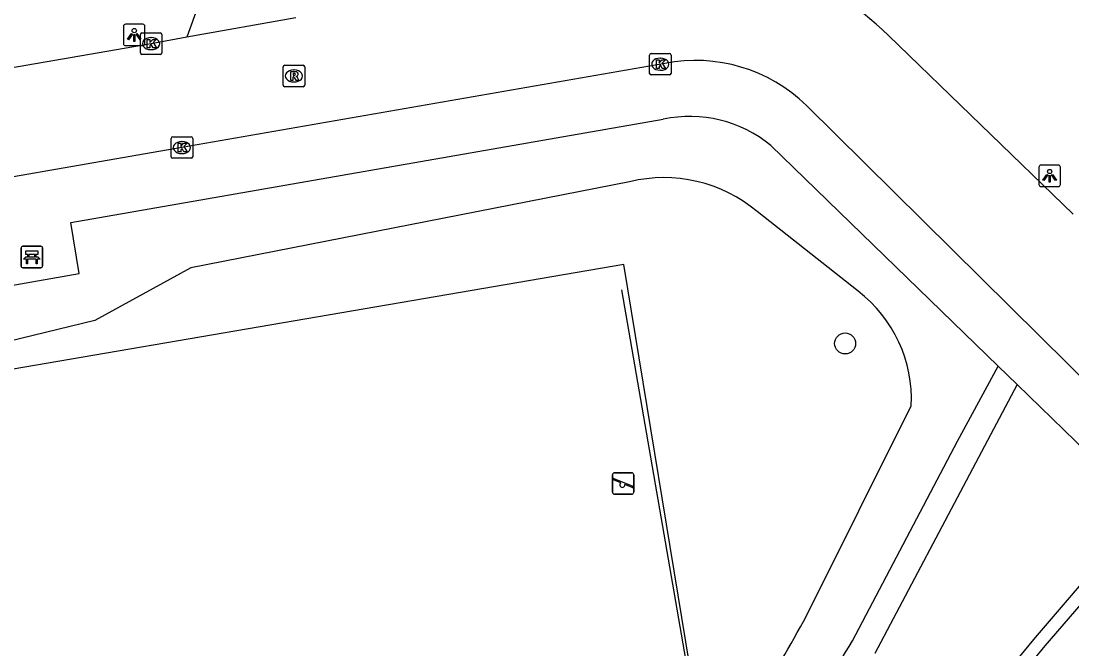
# Model space of a CAD drawing. Extents: x 162880 to 165536, y 384011 to 385179.
# Drawn here: x 164438.82 to 164487.71, y 384944.4 to 384973.63 of the extents above; entities that cross this region are included whole.
import ezdxf

# ---------------------------------------------------------------- set-up
doc = ezdxf.new("R2010")
doc.units = 0
for name, color, linetype in [('IMGEO_Bank', 7, 'Continuous'), ('IMGEO_Boom', 7, 'Continuous'), ('IMGEO_Groenvoorziening', 7, 'Continuous'), ('IMGEO_Hek', 7, 'Continuous'), ('IMGEO_Kolk', 7, 'Continuous'), ('IMGEO_Lichtpunt', 7, 'Continuous'), ('IMGEO_Rijbaan_lokaal_open', 7, 'Continuous'), ('IMGEO_Rioolput', 7, 'Continuous'), ('IMGEO_Speelvoorziening', 7, 'Continuous'), ('IMGEO_Verkeerseiland_open', 7, 'Continuous'), ('IMGEO_Voetpad_gesloten', 7, 'Continuous'), ('IMGEO_Voetpad_open', 7, 'Continuous')]:
    doc.layers.add(name, color=color, linetype=linetype)

msp = doc.modelspace()

# ---------------------------------------------------------------- linework, layer by layer
at = {"layer": 'IMGEO_Bank'}
for p, q in [((164438.897, 384963.147), (164439.738, 384963.147)), ((164439.738, 384963.147), (164438.897, 384963.147)), ((164438.822, 384962.222), (164438.822, 384963.063)), ((164438.822, 384963.063), (164438.822, 384962.222)), ((164439.131, 384962.653), (164439.131, 384962.759)), ((164439.175, 384962.759), (164439.175, 384962.653)), ((164439.463, 384962.765), (164439.181, 384962.765)), ((164439.181, 384962.647), (164439.463, 384962.647)), ((164439.469, 384962.653), (164439.469, 384962.759)), ((164439.513, 384962.759), (164439.513, 384962.653)), ((164439.822, 384963.072), (164439.822, 384962.231)), ((164439.822, 384962.231), (164439.822, 384963.072)), ((164439.747, 384962.147), (164438.906, 384962.147)), ((164438.906, 384962.147), (164439.747, 384962.147)), ((164439.519, 384962.545), (164439.126, 384962.545))]:
    msp.add_line(p, q, dxfattribs=at)
for points in [[(164439.069, 384962.545), (164438.927, 384962.545), (164439.039, 384962.647), (164439.125, 384962.647)], [(164439.125, 384962.765), (164439.039, 384962.765), (164439.039, 384962.926), (164439.602, 384962.926), (164439.602, 384962.765), (164439.519, 384962.765)], [(164439.519, 384962.647), (164439.602, 384962.647), (164439.714, 384962.545), (164439.575, 384962.545)], [(164439.119, 384962.538), (164439.119, 384962.331), (164439.076, 384962.331), (164439.076, 384962.538)], [(164439.569, 384962.538), (164439.569, 384962.331), (164439.525, 384962.331), (164439.525, 384962.538)]]:
    msp.add_lwpolyline(points, dxfattribs=at)
for centre, radius, start, end in [((164438.9, 384963.069), 0.0779, 92.4484, 184.2845), ((164438.9, 384963.069), 0.0779, 92.4484, 184.2845), ((164439.744, 384963.069), 0.0779, 2.4484, 94.2845), ((164439.744, 384963.069), 0.0779, 2.4484, 94.2845), ((164439.124, 384962.758), 0.00671, 2.8957, 87.1043), ((164439.124, 384962.654), 0.00671, 272.8957, 357.1043), ((164439.181, 384962.758), 0.00671, 92.8957, 177.1043), ((164439.181, 384962.654), 0.00671, 182.8957, 267.1043), ((164439.463, 384962.758), 0.00671, 2.8957, 87.1043), ((164439.463, 384962.654), 0.00671, 272.8957, 357.1043), ((164439.52, 384962.758), 0.00671, 92.8957, 177.1043), ((164439.52, 384962.654), 0.00671, 182.8957, 267.1043), ((164438.9, 384962.225), 0.0779, 182.4484, 274.2845), ((164438.9, 384962.225), 0.0779, 182.4484, 274.2845), ((164439.069, 384962.538), 0.00671, 2.8957, 87.1043), ((164439.126, 384962.538), 0.00671, 92.8957, 177.1043), ((164439.518, 384962.538), 0.00671, 2.8957, 87.1043), ((164439.575, 384962.538), 0.00671, 92.8957, 177.1043), ((164439.744, 384962.225), 0.0779, 272.4484, 4.2845), ((164439.744, 384962.225), 0.0779, 272.4484, 4.2845)]:
    msp.add_arc(centre, radius, start, end, dxfattribs=at)
at = {"layer": 'IMGEO_Boom'}
msp.add_circle((164477.156, 384958.621), 0.489, dxfattribs=at)
at = {"layer": 'IMGEO_Groenvoorziening'}
for points in [[(164467.132, 384966.15), (164446.716, 384962.145), (164442.258, 384959.687), (164431.338, 384957.031), (164427.733, 384958.924), (164418.708, 384958.06), (164413.79, 384959.457)], [(164477.76, 384961.051), (164473.059, 384964.766)], [(164425.887, 384934.975), (164470.107, 384942.559), (164466.856, 384962.294), (164422.506, 384954.687), (164425.887, 384934.975)], [(164475.356, 384945.943), (164480.232, 384955.715)]]:
    msp.add_lwpolyline(points, dxfattribs=at)
for centre, radius, start, end in [((164468.723, 384959.582), 6.758, 50.0943, 103.6187), ((164473.899, 384956.022), 6.341, 357.2279, 52.4857), ((164417.422, 384977.057), 65.76, 323.53243, 331.76174)]:
    msp.add_arc(centre, radius, start, end, dxfattribs=at)
at = {"layer": 'IMGEO_Hek'}
msp.add_lwpolyline([(164461.464, 384936.031), (164470.225, 384941.154), (164466.768, 384961.114)], dxfattribs=at)
at = {"layer": 'IMGEO_Kolk'}
for p, q in [((164444.37, 384972.151), (164444.37, 384973.003)), ((164444.445, 384973.077), (164445.297, 384973.077)), ((164445.371, 384973.003), (164445.371, 384972.151)), ((164444.858, 384972.857), (164444.883, 384972.857)), ((164445.297, 384972.077), (164444.445, 384972.077)), ((164444.881, 384972.297), (164444.856, 384972.297)), ((164468.056, 384971.195), (164468.056, 384972.047)), ((164468.131, 384972.121), (164468.983, 384972.121)), ((164468.544, 384971.901), (164468.569, 384971.901)), ((164469.057, 384972.047), (164469.057, 384971.195)), ((164468.983, 384971.121), (164468.131, 384971.121)), ((164468.567, 384971.341), (164468.542, 384971.341)), ((164445.803, 384967.314), (164445.803, 384968.166)), ((164445.878, 384968.24), (164446.73, 384968.24)), ((164446.291, 384968.02), (164446.316, 384968.02)), ((164446.804, 384968.166), (164446.804, 384967.314)), ((164446.73, 384967.24), (164445.878, 384967.24)), ((164446.314, 384967.46), (164446.289, 384967.46))]:
    msp.add_line(p, q, dxfattribs=at)
for points in [[(164444.37, 384972.151), (164444.37, 384973.003)], [(164444.445, 384973.077), (164445.297, 384973.077)], [(164445.371, 384973.003), (164445.371, 384972.151)], [(164444.691, 384972.777), (164444.814, 384972.777), (164444.814, 384972.626), (164444.944, 384972.777), (164445.108, 384972.777), (164444.962, 384972.626), (164445.115, 384972.377), (164444.963, 384972.377), (164444.878, 384972.541), (164444.814, 384972.474), (164444.814, 384972.377), (164444.691, 384972.377), (164444.691, 384972.777)], [(164445.297, 384972.077), (164444.445, 384972.077)], [(164468.056, 384971.195), (164468.056, 384972.047)], [(164468.131, 384972.121), (164468.983, 384972.121)], [(164469.057, 384972.047), (164469.057, 384971.195)], [(164468.377, 384971.821), (164468.5, 384971.821), (164468.5, 384971.67), (164468.63, 384971.821), (164468.794, 384971.821), (164468.648, 384971.67), (164468.801, 384971.421), (164468.649, 384971.421), (164468.564, 384971.585), (164468.5, 384971.518), (164468.5, 384971.421), (164468.377, 384971.421), (164468.377, 384971.821)], [(164468.983, 384971.121), (164468.131, 384971.121)], [(164445.803, 384967.314), (164445.803, 384968.166)], [(164445.878, 384968.24), (164446.73, 384968.24)], [(164446.804, 384968.166), (164446.804, 384967.314)], [(164446.124, 384967.94), (164446.247, 384967.94), (164446.247, 384967.789), (164446.377, 384967.94), (164446.541, 384967.94), (164446.395, 384967.789), (164446.548, 384967.54), (164446.396, 384967.54), (164446.311, 384967.704), (164446.247, 384967.637), (164446.247, 384967.54), (164446.124, 384967.54), (164446.124, 384967.94)], [(164446.73, 384967.24), (164445.878, 384967.24)]]:
    msp.add_lwpolyline(points, dxfattribs=at)
for centre, start, end in [((164444.447, 384973.001), 91.552, 178.448), ((164444.447, 384973.001), 91.552, 178.448), ((164445.295, 384973.001), 1.552, 88.448), ((164445.295, 384973.001), 1.552, 88.448), ((164444.447, 384972.153), 181.552, 268.448), ((164444.447, 384972.153), 181.552, 268.448), ((164445.295, 384972.153), 271.552, 358.448), ((164445.295, 384972.153), 271.552, 358.448), ((164468.133, 384972.045), 91.552, 178.448), ((164468.133, 384972.045), 91.552, 178.448), ((164468.981, 384972.045), 1.552, 88.448), ((164468.981, 384972.045), 1.552, 88.448), ((164468.133, 384971.197), 181.552, 268.448), ((164468.133, 384971.197), 181.552, 268.448), ((164468.981, 384971.197), 271.552, 358.448), ((164468.981, 384971.197), 271.552, 358.448), ((164445.88, 384968.164), 91.552, 178.448), ((164445.88, 384968.164), 91.552, 178.448), ((164446.728, 384968.164), 1.552, 88.448), ((164446.728, 384968.164), 1.552, 88.448), ((164445.88, 384967.316), 181.552, 268.448), ((164445.88, 384967.316), 181.552, 268.448), ((164446.728, 384967.316), 271.552, 358.448), ((164446.728, 384967.316), 271.552, 358.448)]:
    msp.add_arc(centre, 0.0765, start, end, dxfattribs=at)
for centre, major_axis, ratio, start_param, end_param in [((164444.857, 384972.577), (-0.387, 0.002), 0.722429, 4.712389, 7.853982), ((164444.882, 384972.577), (-0.39, 0.002), 0.717154, 1.570796, 4.712389), ((164468.543, 384971.621), (-0.387, 0.002), 0.722429, 4.712389, 7.853982), ((164468.568, 384971.621), (-0.39, 0.002), 0.717154, 1.570796, 4.712389), ((164446.29, 384967.74), (-0.387, 0.002), 0.722429, 4.712389, 7.853982), ((164446.315, 384967.74), (-0.39, 0.002), 0.717154, 1.570796, 4.712389)]:
    msp.add_ellipse(centre, major_axis=major_axis, ratio=ratio, start_param=start_param, end_param=end_param, dxfattribs=at)
at = {"layer": 'IMGEO_Lichtpunt'}
for p, q in [((164443.586, 384973.385), (164443.586, 384972.578)), ((164443.586, 384973.385), (164443.586, 384972.578)), ((164444.488, 384973.48), (164443.68, 384973.48)), ((164444.488, 384973.48), (164443.68, 384973.48)), ((164444.582, 384972.578), (164444.582, 384973.385)), ((164444.582, 384972.578), (164444.582, 384973.385)), ((164443.68, 384972.484), (164444.488, 384972.484)), ((164443.68, 384972.484), (164444.488, 384972.484)), ((164486.171, 384966.828), (164486.171, 384966.021)), ((164486.171, 384966.828), (164486.171, 384966.021)), ((164487.073, 384966.923), (164486.265, 384966.923)), ((164487.073, 384966.923), (164486.265, 384966.923)), ((164487.167, 384966.021), (164487.167, 384966.828)), ((164487.167, 384966.021), (164487.167, 384966.828)), ((164486.265, 384965.927), (164487.073, 384965.927)), ((164486.265, 384965.927), (164487.073, 384965.927))]:
    msp.add_line(p, q, dxfattribs=at)
for points in [[(164443.96, 384973.049), (164443.999, 384973.021), (164443.811, 384972.759), (164443.773, 384972.786), (164443.96, 384973.049)], [(164444.062, 384973.001), (164444.109, 384973.001), (164444.109, 384972.679), (164444.062, 384972.679), (164444.062, 384973.001)], [(164444.172, 384973.021), (164444.21, 384973.048), (164444.397, 384972.786), (164444.358, 384972.758), (164444.172, 384973.021)], [(164486.545, 384966.492), (164486.584, 384966.464), (164486.396, 384966.202), (164486.358, 384966.229), (164486.545, 384966.492)], [(164486.647, 384966.444), (164486.694, 384966.444), (164486.694, 384966.122), (164486.647, 384966.122), (164486.647, 384966.444)], [(164486.757, 384966.464), (164486.795, 384966.491), (164486.982, 384966.229), (164486.943, 384966.201), (164486.757, 384966.464)]]:
    msp.add_lwpolyline(points, dxfattribs=at)
for centre in [(164444.085, 384973.183), (164486.67, 384966.626)]:
    msp.add_circle(centre, 0.0994, dxfattribs=at)
for centre, start, end in [((164443.68, 384973.385), 90, 180), ((164443.68, 384973.385), 90, 180), ((164444.488, 384973.385), 0, 90), ((164444.488, 384973.385), 0, 90), ((164443.68, 384972.578), 180, 270), ((164443.68, 384972.578), 180, 270), ((164444.488, 384972.578), 270, 0), ((164444.488, 384972.578), 270, 360), ((164486.265, 384966.828), 90, 180), ((164486.265, 384966.828), 90, 180), ((164487.073, 384966.828), 0, 90), ((164487.073, 384966.828), 0, 90), ((164486.265, 384966.021), 180, 270), ((164486.265, 384966.021), 180, 270), ((164487.073, 384966.021), 270, 0), ((164487.073, 384966.021), 270, 360)]:
    msp.add_arc(centre, 0.0946, start, end, dxfattribs=at)
at = {"layer": 'IMGEO_Rijbaan_lokaal_open'}
for points in [[(164451.602, 384973.782), (164446.53, 384972.883)], [(164446.53, 384972.883), (164444.87, 384972.576), (164425.841, 384969.28)], [(164487.769, 384964.638), (164479.17, 384972.95)], [(164468.773, 384971.66), (164446.304, 384967.741), (164424.031, 384963.865), (164414.134, 384962.136)], [(164490.247, 384954.981), (164475.357, 384969.696)]]:
    msp.add_lwpolyline(points, dxfattribs=at)
for centre, radius, start, end in [((164469.975, 384963.703), 13.04, 45.1605, 99.0851), ((164470.195, 384964.41), 7.388, 45.6804, 101.1001)]:
    msp.add_arc(centre, radius, start, end, dxfattribs=at)
at = {"layer": 'IMGEO_Rioolput'}
for p, q in [((164451.013, 384970.646), (164451.013, 384971.498)), ((164451.088, 384971.572), (164451.94, 384971.572)), ((164452.014, 384971.498), (164452.014, 384970.646)), ((164451.501, 384971.352), (164451.526, 384971.352)), ((164451.94, 384970.572), (164451.088, 384970.572)), ((164451.524, 384970.792), (164451.499, 384970.792))]:
    msp.add_line(p, q, dxfattribs=at)
for points in [[(164451.013, 384970.646), (164451.013, 384971.498)], [(164451.088, 384971.572), (164451.94, 384971.572)], [(164452.014, 384971.498), (164452.014, 384970.646)], [(164451.602, 384971.27), (164451.35, 384971.272), (164451.35, 384970.872)], [(164451.35, 384970.872), (164451.474, 384970.872), (164451.474, 384971.034), (164451.485, 384971.034)], [(164451.528, 384971.191), (164451.474, 384971.191), (164451.474, 384971.11)], [(164451.474, 384971.11), (164451.526, 384971.11)], [(164451.532, 384971.005), (164451.603, 384970.872), (164451.743, 384970.872), (164451.678, 384970.998)], [(164451.94, 384970.572), (164451.088, 384970.572)]]:
    msp.add_lwpolyline(points, dxfattribs=at)
for centre, radius, start, end in [((164451.09, 384971.496), 0.0765, 91.552, 178.448), ((164451.09, 384971.496), 0.0765, 91.552, 178.448), ((164451.938, 384971.496), 0.0765, 1.552, 88.448), ((164451.938, 384971.496), 0.0765, 1.552, 88.448), ((164451.484, 384970.981), 0.0533, 26.0293, 88.6989), ((164451.51, 384971.299), 0.19, 274.7715, 282.9687), ((164451.534, 384971.095), 0.0964, 77.0061, 93.1865), ((164451.548, 384971.152), 0.0378, 276.6634, 79.6772), ((164451.601, 384971.16), 0.109, 350.3612, 89.416), ((164451.599, 384971.16), 0.112, 277.5842, 350.9817), ((164451.583, 384970.945), 0.108, 29.5134, 73.7905), ((164451.09, 384970.648), 0.0765, 181.552, 268.448), ((164451.09, 384970.648), 0.0765, 181.552, 268.448), ((164451.938, 384970.648), 0.0765, 271.552, 358.448), ((164451.938, 384970.648), 0.0765, 271.552, 358.448)]:
    msp.add_arc(centre, radius, start, end, dxfattribs=at)
for centre, major_axis, ratio, start_param, end_param in [((164451.5, 384971.072), (-0.387, 0.002), 0.722429, 4.712389, 7.853982), ((164451.525, 384971.072), (-0.39, 0.002), 0.717154, 1.570796, 4.712389)]:
    msp.add_ellipse(centre, major_axis=major_axis, ratio=ratio, start_param=start_param, end_param=end_param, dxfattribs=at)
at = {"layer": 'IMGEO_Speelvoorziening'}
for p, q in [((164466.331, 384951.705), (164466.331, 384952.505)), ((164466.331, 384952.505), (164466.331, 384951.705)), ((164466.431, 384952.605), (164467.221, 384952.605)), ((164467.221, 384952.605), (164466.431, 384952.605)), ((164467.321, 384952.505), (164467.321, 384951.705)), ((164467.321, 384951.705), (164467.321, 384952.505)), ((164466.714, 384952.133), (164466.375, 384952.27)), ((164466.4, 384952.33), (164467.276, 384951.977)), ((164467.252, 384951.917), (164466.912, 384952.054)), ((164467.221, 384951.605), (164466.431, 384951.605)), ((164466.431, 384951.605), (164467.221, 384951.605))]:
    msp.add_line(p, q, dxfattribs=at)
for centre, radius, start, end in [((164466.431, 384952.505), 0.1, 90, 180), ((164466.431, 384952.505), 0.1, 90, 180), ((164467.221, 384952.505), 0.1, 0, 90), ((164467.221, 384952.505), 0.1, 360, 90), ((164466.388, 384952.3), 0.0327, 68.078, 248.078), ((164466.793, 384952.043), 0.12, 130.9928, 5.1632), ((164467.264, 384951.947), 0.0327, 248.078, 68.078), ((164466.431, 384951.705), 0.1, 180, 270), ((164466.431, 384951.705), 0.1, 180, 270), ((164467.221, 384951.705), 0.1, 270, 0), ((164467.221, 384951.705), 0.1, 270, 0)]:
    msp.add_arc(centre, radius, start, end, dxfattribs=at)
at = {"layer": 'IMGEO_Verkeerseiland_open'}
msp.add_lwpolyline([(164484.697, 384943.341), (164486.008, 384944.936), (164491.127, 384950.905)], dxfattribs=at)
at = {"layer": 'IMGEO_Voetpad_gesloten'}
for points in [[(164477.497, 384944.784), (164482.385, 384954.08), (164484.271, 384957.562)], [(164484.271, 384957.562), (164485.155, 384956.704)], [(164485.155, 384956.704), (164483.365, 384953.32), (164478.532, 384944.196)]]:
    msp.add_lwpolyline(points, dxfattribs=at)
msp.add_arc((164413.695, 384983.148), 74.448, 321.34612, 328.98139, dxfattribs=at)
at = {"layer": 'IMGEO_Voetpad_open'}
for points in [[(164445.874, 384982.913), (164447.274, 384974.959), (164446.53, 384972.883)], [(164413.79, 384959.457), (164431.333, 384962.523), (164431.736, 384960.16), (164441.528, 384961.885), (164441.134, 384964.251), (164468.697, 384969.055)], [(164473.694, 384967.833), (164484.271, 384957.562)], [(164485.155, 384956.704), (164491.127, 384950.905)], [(164491.564, 384950.48), (164486.438, 384944.55), (164485.178, 384942.999), (164467.426, 384921.156)]]:
    msp.add_lwpolyline(points, dxfattribs=at)
msp.add_arc((164469.942, 384963.319), 5.87, 50.2696, 102.2468, dxfattribs=at)

doc.saveas('drawing.dxf')
